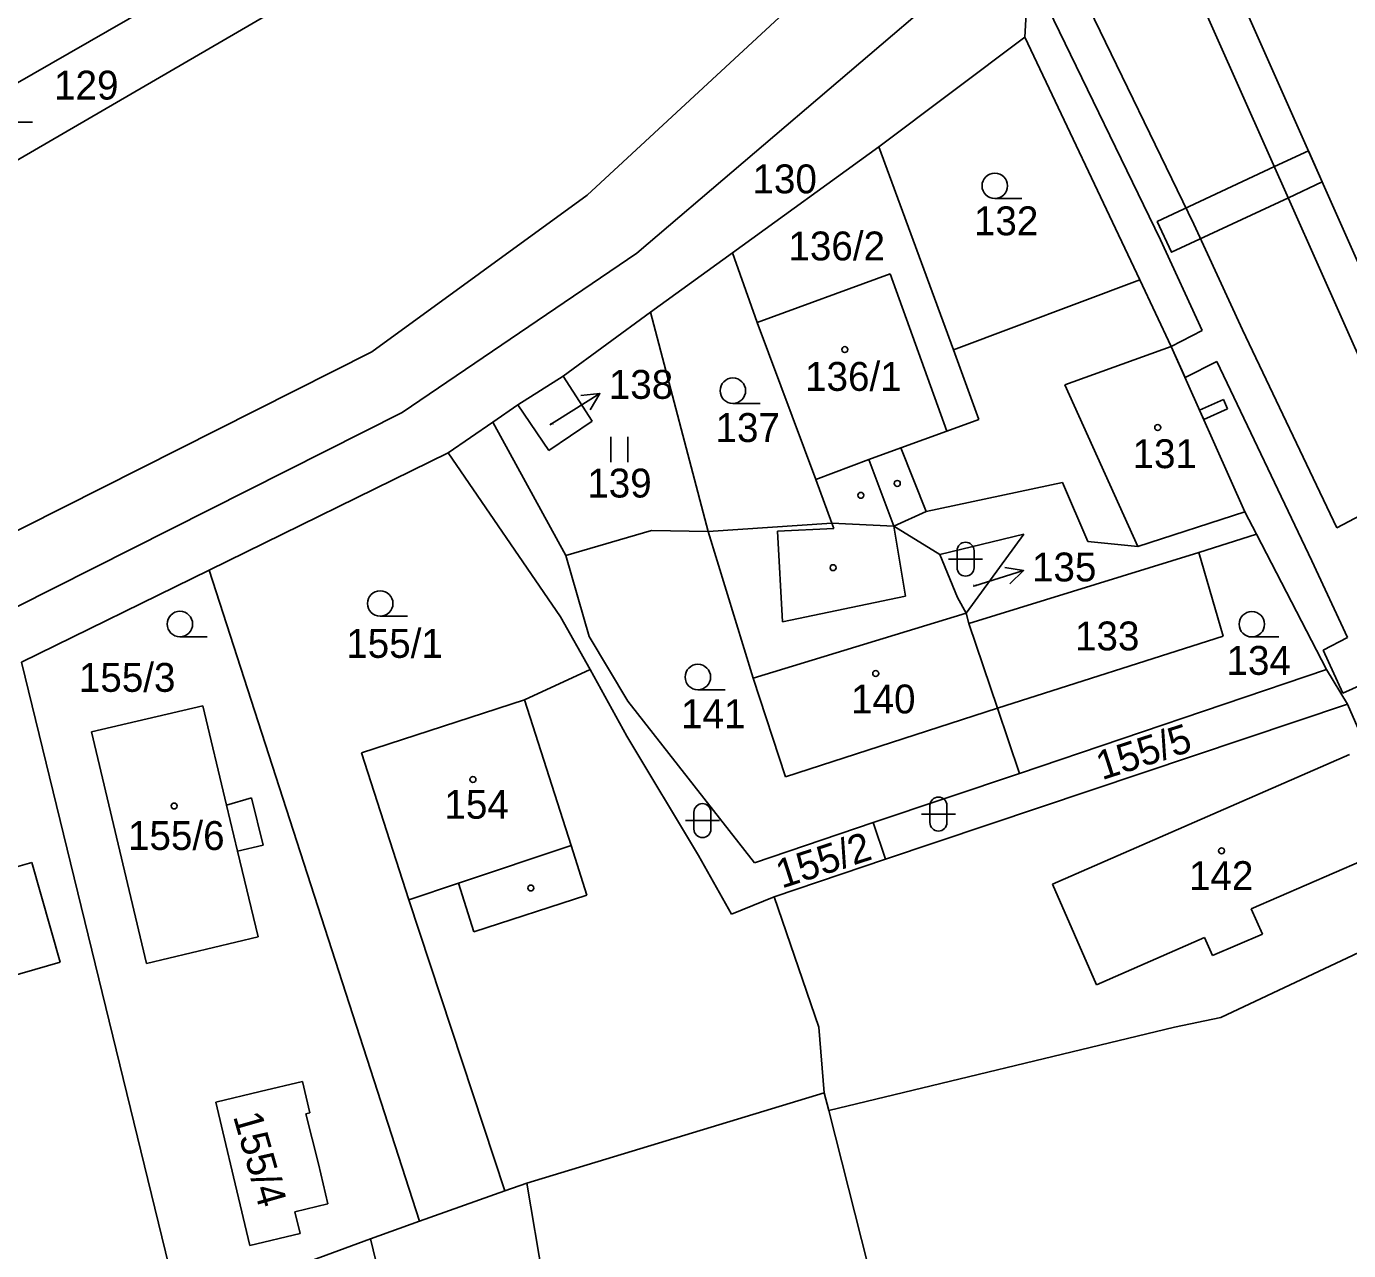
# Model space of a CAD drawing. Extents: x -785744 to -782822, y -1067550 to -1063910.
# Drawn here: x -783553.3 to -783475.5, y -1065176.2 to -1065104.1 of the extents above; entities that cross this region are included whole.
import ezdxf

# ---------------------------------------------------------------- set-up
doc = ezdxf.new("R2010")
doc.units = 0
for name, color, linetype in [('Hranice parcel', 7, 'Continuous'), ('Parcelní čísla', 7, 'Continuous'), ('Pop_ČP_popisy', 7, 'Continuous'), ('Vnitřní kresba', 7, 'Continuous'), ('Věcná břemena k části', 7, 'Continuous'), ('Značky budov', 7, 'Continuous'), ('Značky kultur', 7, 'Continuous')]:
    doc.layers.add(name, color=color, linetype=linetype)

msp = doc.modelspace()

# ---------------------------------------------------------------- linework, layer by layer
at = {"layer": 'Hranice parcel'}
for p, q in [((-783502.74, -1065153.14), (-783475.54, -1065144.01)), ((-783542.92, -1065144.1), (-783549.48, -1065145.64)), ((-783541.52, -1065149.95), (-783542.92, -1065144.1)), ((-783549.48, -1065145.64), (-783546.23, -1065159.28)), ((-783503.46, -1065150.98), (-783494.85, -1065148.08)), ((-783540.06, -1065149.52), (-783541.52, -1065149.95)), ((-783539.37, -1065152.31), (-783540.06, -1065149.52)), ((-783510.44, -1065153.34), (-783503.46, -1065150.98)), ((-783502.74, -1065153.14), (-783503.46, -1065150.98)), ((-783540.88, -1065152.66), (-783539.37, -1065152.31)), ((-783539.67, -1065157.7), (-783540.88, -1065152.66)), ((-783509.29, -1065155.34), (-783502.74, -1065153.14)), ((-783546.23, -1065159.28), (-783539.67, -1065157.7))]:
    msp.add_line(p, q, dxfattribs=at)
for points in [[(-783561.96, -1065112.08), (-783531.67, -1065094.68)], [(-783520.29, -1065114.03), (-783502.16, -1065097.24)], [(-783494.53, -1065104.73), (-783494.09, -1065096.67)], [(-783559.97, -1065115.54), (-783529.78, -1065097.96)], [(-783486.32, -1065097.76), (-783469.78, -1065134.96)], [(-783483.76, -1065098.09), (-783470.24, -1065128.54)], [(-783517.38, -1065117.45), (-783498.6, -1065101.42)], [(-783503.12, -1065111.2), (-783494.53, -1065104.73)], [(-783494.53, -1065104.73), (-783487.76, -1065119.02)], [(-783511.74, -1065117.43), (-783503.12, -1065111.2)], [(-783503.12, -1065111.2), (-783498.74, -1065123.15)], [(-783532.97, -1065123.26), (-783520.29, -1065114.03)], [(-783531.18, -1065126.83), (-783517.38, -1065117.45)], [(-783516.56, -1065120.92), (-783511.74, -1065117.43)], [(-783511.74, -1065117.43), (-783510.28, -1065121.53)], [(-783510.28, -1065121.53), (-783502.45, -1065118.68)], [(-783502.45, -1065118.68), (-783499.13, -1065127.94)], [(-783498.74, -1065123.15), (-783487.76, -1065119.02)], [(-783487.76, -1065119.02), (-783485.91, -1065122.94)], [(-783521.71, -1065124.69), (-783516.56, -1065120.92)], [(-783516.56, -1065120.92), (-783513.18, -1065133.85)], [(-783510.28, -1065121.53), (-783506.84, -1065130.77)], [(-783485.91, -1065122.94), (-783481.58, -1065132.68)], [(-783564.78, -1065139.29), (-783532.97, -1065123.26)], [(-783498.74, -1065123.15), (-783497.24, -1065127.25)], [(-783524.38, -1065126.39), (-783521.71, -1065124.69)], [(-783521.71, -1065124.69), (-783520.01, -1065127.35)], [(-783562.99, -1065142.86), (-783531.18, -1065126.83)], [(-783525.85, -1065127.4), (-783524.38, -1065126.39)], [(-783524.38, -1065126.39), (-783522.56, -1065129.07)], [(-783528.47, -1065129.21), (-783525.85, -1065127.4)], [(-783525.85, -1065127.4), (-783521.55, -1065135.25)], [(-783522.56, -1065129.07), (-783520.01, -1065127.35)], [(-783499.13, -1065127.94), (-783497.24, -1065127.25)], [(-783501.84, -1065128.92), (-783499.13, -1065127.94)], [(-783542.54, -1065136.12), (-783528.47, -1065129.21)], [(-783528.47, -1065129.21), (-783521.86, -1065138.86)], [(-783501.84, -1065128.92), (-783500.34, -1065132.66)], [(-783506.84, -1065130.77), (-783505.89, -1065133.34)], [(-783500.34, -1065132.66), (-783492.31, -1065130.95)], [(-783492.31, -1065130.95), (-783490.82, -1065134.42)], [(-783502.25, -1065133.52), (-783500.34, -1065132.66)], [(-783487.88, -1065134.73), (-783481.58, -1065132.68)], [(-783481.58, -1065132.68), (-783480.9, -1065133.99)], [(-783521.55, -1065135.25), (-783516.5, -1065133.78)], [(-783516.5, -1065133.78), (-783513.18, -1065133.85)], [(-783513.18, -1065133.85), (-783505.89, -1065133.34)], [(-783513.18, -1065133.85), (-783510.53, -1065142.48)], [(-783505.89, -1065133.34), (-783502.25, -1065133.52)], [(-783502.25, -1065133.52), (-783499.53, -1065135.19)], [(-783499.53, -1065135.19), (-783494.6, -1065134)], [(-783497.98, -1065138.64), (-783494.6, -1065134)], [(-783490.82, -1065134.42), (-783487.88, -1065134.73)], [(-783484.28, -1065135.07), (-783480.9, -1065133.99)], [(-783480.9, -1065133.99), (-783476.78, -1065141.96)], [(-783521.55, -1065135.25), (-783520.17, -1065140.02)], [(-783499.53, -1065135.19), (-783498.49, -1065137.72)], [(-783484.28, -1065135.07), (-783482.86, -1065140)], [(-783553.59, -1065141.54), (-783542.54, -1065136.12)], [(-783542.54, -1065136.12), (-783530.17, -1065174.45)], [(-783498.49, -1065137.72), (-783497.98, -1065138.64)], [(-783521.86, -1065138.86), (-783520.12, -1065141.97)], [(-783497.98, -1065138.64), (-783497.82, -1065139.25)], [(-783497.82, -1065139.25), (-783496.14, -1065144.24)], [(-783520.17, -1065140.02), (-783517.91, -1065143.82)], [(-783496.14, -1065144.24), (-783482.86, -1065140)], [(-783553.59, -1065141.54), (-783544.3, -1065179.62)], [(-783523.98, -1065143.75), (-783520.12, -1065141.97)], [(-783520.12, -1065141.97), (-783517.96, -1065145.89)], [(-783494.85, -1065148.08), (-783476.78, -1065141.96)], [(-783476.78, -1065141.96), (-783475.54, -1065144.01)], [(-783510.53, -1065142.48), (-783508.62, -1065148.28)], [(-783533.59, -1065146.88), (-783523.98, -1065143.75)], [(-783517.91, -1065143.82), (-783510.44, -1065153.34)], [(-783475.54, -1065144.01), (-783470.12, -1065156.38)], [(-783508.62, -1065148.28), (-783496.14, -1065144.24)], [(-783496.14, -1065144.24), (-783494.85, -1065148.08)], [(-783517.96, -1065145.89), (-783513.75, -1065152.91)], [(-783533.59, -1065146.88), (-783530.8, -1065155.52)], [(-783556.86, -1065154.43), (-783552.99, -1065153.33)], [(-783552.99, -1065153.33), (-783551.32, -1065159.2)], [(-783513.75, -1065152.91), (-783511.8, -1065156.37)], [(-783530.8, -1065155.52), (-783525.15, -1065172.66)], [(-783511.8, -1065156.37), (-783509.29, -1065155.34)], [(-783509.29, -1065155.34), (-783506.65, -1065163.02)], [(-783483, -1065162.45), (-783470.12, -1065156.38)], [(-783555.21, -1065160.31), (-783551.32, -1065159.2)], [(-783485.73, -1065163.03), (-783483, -1065162.45)], [(-783506.65, -1065163.02), (-783506.34, -1065166.89)], [(-783506.07, -1065167.92), (-783485.73, -1065163.03)], [(-783539.55, -1065166.81), (-783537.06, -1065166.22)], [(-783537.06, -1065166.22), (-783536.62, -1065168.07)], [(-783542.16, -1065167.44), (-783539.55, -1065166.81)], [(-783523.84, -1065172.2), (-783506.34, -1065166.89)], [(-783506.34, -1065166.89), (-783506.07, -1065167.92)], [(-783542.16, -1065167.44), (-783541.75, -1065169.18)], [(-783536.86, -1065168.12), (-783536.62, -1065168.07)], [(-783536.86, -1065168.12), (-783536.12, -1065171.06)], [(-783506.07, -1065167.92), (-783502.22, -1065183.11)], [(-783541.75, -1065169.18), (-783541.02, -1065172.25)], [(-783536.12, -1065171.06), (-783535.56, -1065173.42)], [(-783541.02, -1065172.25), (-783540.15, -1065175.87)], [(-783530.17, -1065174.45), (-783525.15, -1065172.66)], [(-783525.15, -1065172.66), (-783523.84, -1065172.2)], [(-783523.84, -1065172.2), (-783521.92, -1065183.59)], [(-783537.5, -1065173.89), (-783535.56, -1065173.42)], [(-783537.5, -1065173.89), (-783537.19, -1065175.17)], [(-783533.05, -1065175.48), (-783530.17, -1065174.45)], [(-783544.3, -1065179.62), (-783533.05, -1065175.48)], [(-783540.15, -1065175.87), (-783537.19, -1065175.17)], [(-783533.05, -1065175.48), (-783529.98, -1065188.21)]]:
    msp.add_lwpolyline(points, dxfattribs=at)
at = {"layer": 'Pop_ČP_popisy'}
for p, q in [((-783522.09, -1065127.31), (-783519.547, -1065125.718)), ((-783497.47, -1065137.03), (-783494.604, -1065136.142))]:
    msp.add_line(p, q, dxfattribs=at)
for points in [[(-783520.66, -1065125.825), (-783519.547, -1065125.718), (-783520.129, -1065126.673)], [(-783522.49, -1065127.56), (-783522.09, -1065127.31)], [(-783495.708, -1065135.961), (-783494.604, -1065136.142), (-783495.412, -1065136.916)], [(-783497.57, -1065137.06), (-783497.47, -1065137.03)]]:
    msp.add_lwpolyline(points, dxfattribs=at)
at = {"layer": 'Vnitřní kresba'}
msp.add_line((-783540.88, -1065152.66), (-783541.52, -1065149.95), dxfattribs=at)
for points in [[(-783492.17, -1065125.21), (-783485.91, -1065122.94)], [(-783492.17, -1065125.21), (-783487.88, -1065134.73)], [(-783503.71, -1065129.61), (-783501.84, -1065128.92)], [(-783506.84, -1065130.77), (-783503.71, -1065129.61)], [(-783503.71, -1065129.61), (-783502.25, -1065133.52)], [(-783509.1, -1065133.83), (-783505.78, -1065133.66)], [(-783509.1, -1065133.83), (-783508.8, -1065139.15)], [(-783505.89, -1065133.34), (-783505.78, -1065133.66)], [(-783502.25, -1065133.52), (-783501.56, -1065137.65)], [(-783497.82, -1065139.25), (-783484.28, -1065135.07)], [(-783508.8, -1065139.15), (-783501.56, -1065137.65)], [(-783510.53, -1065142.48), (-783497.98, -1065138.64)], [(-783523.98, -1065143.75), (-783521.24, -1065152.32)], [(-783492.91, -1065154.6), (-783475.41, -1065146.96)], [(-783527.88, -1065154.54), (-783521.24, -1065152.32)], [(-783521.24, -1065152.32), (-783520.32, -1065155.25)], [(-783481.2, -1065156.05), (-783473.07, -1065152.53)], [(-783530.8, -1065155.52), (-783527.88, -1065154.54)], [(-783527.88, -1065154.54), (-783526.97, -1065157.41)], [(-783492.91, -1065154.6), (-783490.32, -1065160.53)], [(-783526.97, -1065157.41), (-783520.32, -1065155.25)], [(-783481.2, -1065156.05), (-783480.55, -1065157.54)], [(-783490.32, -1065160.53), (-783483.95, -1065157.74)], [(-783483.95, -1065157.74), (-783483.48, -1065158.81)], [(-783483.48, -1065158.81), (-783480.55, -1065157.54)]]:
    msp.add_lwpolyline(points, dxfattribs=at)
at = {"layer": 'Věcná břemena k části'}
for p, q in [((-783484.58, -1065115.75), (-783491.66, -1065101.16)), ((-783493.15, -1065103.04), (-783486.54, -1065116.67)), ((-783481.72, -1065121.97), (-783484.58, -1065115.75)), ((-783486.54, -1065116.67), (-783484.09, -1065122)), ((-783484.09, -1065122), (-783485.91, -1065122.94)), ((-783476.17, -1065133.63), (-783481.72, -1065121.97)), ((-783485.91, -1065122.94), (-783485.09, -1065124.77)), ((-783485.09, -1065124.77), (-783483.23, -1065123.83)), ((-783483.23, -1065123.83), (-783477.64, -1065135.57)), ((-783472.97, -1065131.93), (-783476.17, -1065133.63)), ((-783477.64, -1065135.57), (-783475.54, -1065140.09)), ((-783475.54, -1065140.09), (-783476.96, -1065140.83)), ((-783476.96, -1065140.83), (-783475.82, -1065143.36)), ((-783475.82, -1065143.36), (-783472.29, -1065141.78))]:
    msp.add_line(p, q, dxfattribs=at)
for points in [[(-783477.84, -1065111.43), (-783479.83, -1065112.36), (-783486.74, -1065115.59), (-783485.89, -1065117.4), (-783479.01, -1065114.19), (-783477.02, -1065113.26), (-783477.84, -1065111.43)], [(-783482.83, -1065126.07), (-783484.24, -1065126.69)], [(-783482.6, -1065126.61), (-783482.83, -1065126.07)], [(-783484.24, -1065126.69), (-783484, -1065127.24)], [(-783484, -1065127.24), (-783482.6, -1065126.61)]]:
    msp.add_lwpolyline(points, dxfattribs=at)
at = {"layer": 'Značky budov'}
for centre in [(-783505.13, -1065123.13), (-783486.71, -1065127.72), (-783504.19, -1065131.71), (-783502.04, -1065131.01), (-783505.82, -1065135.97), (-783503.31, -1065142.2), (-783527.02, -1065148.44), (-783544.61, -1065150), (-783482.95, -1065152.64), (-783523.61, -1065154.83)]:
    msp.add_circle(centre, 0.175, dxfattribs=at)
at = {"layer": 'Značky kultur'}
for p, q in [((-783554.95, -1065109.75), (-783552.95, -1065109.75)), ((-783496.3, -1065114.24), (-783494.7, -1065114.24)), ((-783511.72, -1065126.3), (-783510.12, -1065126.3)), ((-783518.91, -1065129.76), (-783518.91, -1065128.26)), ((-783517.91, -1065129.76), (-783517.91, -1065128.26)), ((-783498.52, -1065135.97), (-783498.52, -1065134.97)), ((-783497.52, -1065134.97), (-783497.52, -1065135.97)), ((-783499.02, -1065135.47), (-783497.02, -1065135.47)), ((-783532.48, -1065138.83), (-783530.88, -1065138.83)), ((-783544.27, -1065140.04), (-783542.67, -1065140.04)), ((-783481.17, -1065140.05), (-783479.57, -1065140.05)), ((-783513.78, -1065143.16), (-783512.18, -1065143.16)), ((-783500.12, -1065150.98), (-783500.12, -1065149.98)), ((-783499.12, -1065149.98), (-783499.12, -1065150.98)), ((-783514.51, -1065150.86), (-783512.51, -1065150.86)), ((-783514.01, -1065151.36), (-783514.01, -1065150.36)), ((-783513.01, -1065150.36), (-783513.01, -1065151.36)), ((-783500.62, -1065150.48), (-783498.62, -1065150.48))]:
    msp.add_line(p, q, dxfattribs=at)
for centre in [(-783496.3, -1065113.49), (-783511.72, -1065125.55), (-783532.48, -1065138.08), (-783544.27, -1065139.29), (-783481.17, -1065139.3), (-783513.78, -1065142.41)]:
    msp.add_circle(centre, 0.75, dxfattribs=at)
for centre, start, end in [((-783498.02, -1065134.97), 0, 180), ((-783498.02, -1065135.97), 180, 0), ((-783513.51, -1065150.36), 0, 180), ((-783499.62, -1065149.98), 0, 180), ((-783499.62, -1065150.98), 180, 0), ((-783513.51, -1065151.36), 180, 0)]:
    msp.add_arc(centre, 0.5, start, end, dxfattribs=at)

# ---------------------------------------------------------------- texts
at = {"layer": 'Parcelní čísla'}
for s, height, p in [('129', 1.7, (-783551.68, -1065108.41)), ('132', 1.7, (-783497.53, -1065116.4)), ('136/2', 1.7, (-783508.45, -1065117.88)), ('136/1', 1.7, (-783507.47, -1065125.56)), ('137', 1.7, (-783512.74, -1065128.57)), ('138', 0.1, (-783522.49, -1065127.56)), ('131', 1.7, (-783488.19, -1065130.11)), ('139', 1.7, (-783520.29, -1065131.84)), ('135', 0.1, (-783497.57, -1065137.06)), ('133', 1.7, (-783491.58, -1065140.84)), ('155/1', 1.7, (-783534.48, -1065141.28)), ('134', 1.7, (-783482.66, -1065142.28)), ('155/3', 1.7, (-783550.22, -1065143.28)), ('140', 1.7, (-783504.76, -1065144.55)), ('141', 1.7, (-783514.77, -1065145.42)), ('154', 1.7, (-783528.7, -1065150.75)), ('155/6', 1.7, (-783547.33, -1065152.59)), ('142', 1.7, (-783484.87, -1065154.95))]:
    msp.add_text(s, height=height, dxfattribs=at).set_placement(p)
for s, rotation, p in [('155/5', 18, (-783489.99, -1065148.49)), ('155/2', 18, (-783508.84, -1065154.87)), ('155/4', 285.93837, (-783541.15, -1065168.27))]:
    msp.add_text(s, height=1.7, rotation=rotation, dxfattribs=at).set_placement(p)
at = {"layer": 'Pop_ČP_popisy'}
for s, p in [('130', (-783510.565, -1065113.93)), ('138', (-783519.023, -1065126.03)), ('135', (-783494.111, -1065136.78))]:
    msp.add_text(s, height=1.7, dxfattribs=at).set_placement(p)

doc.saveas('drawing.dxf')
